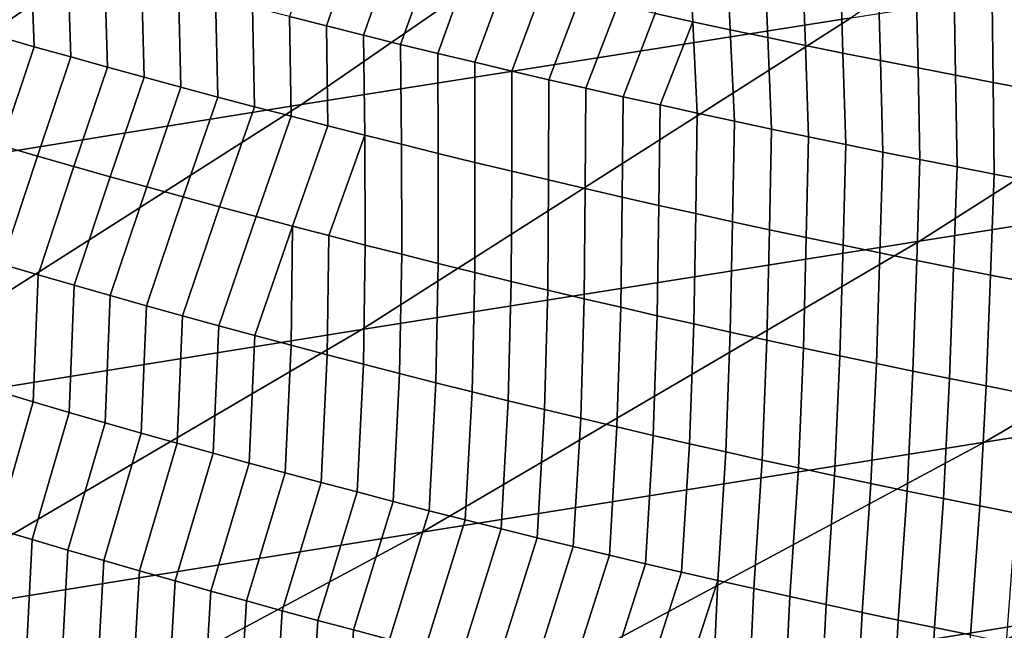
# Model space of a CAD drawing. Header units: metres. Extents: x -240 to 45, y -77 to 27.
# Tile 833 of 1056: x 17.297 to 18.911, y -23.073 to -22.074. Entities that reach past the tile are written whole.
import ezdxf

# ---------------------------------------------------------------- set-up
doc = ezdxf.new("R2010")
doc.units = ezdxf.units.M
doc.layers.add('solid_102011X2', color=7, linetype='CONTINUOUS')

msp = doc.modelspace()

# ---------------------------------------------------------------- linework, layer by layer
at = {"layer": 'solid_102011X2'}
for points in [[(19.443178, -21.529757, 17.47039), (18.659994, -22.070305, 17.656694), (17.759331, -22.212551, 13.468763), (18.547756, -21.668516, 13.282338)], [(18.547756, -21.668516, 13.282338), (17.759331, -22.212551, 13.468763), (16.872099, -22.355526, 9.296797), (17.666029, -21.807951, 9.111229)], [(20.480375, -21.787792, 26.083336), (19.688257, -22.291706, 26.270945), (18.77182, -22.435856, 22.050997), (19.568779, -21.928734, 21.861311)], [(17.666029, -21.807951, 9.111229), (16.872099, -22.355526, 9.296797), (16.00354, -22.499273, 5.140129), (16.803234, -21.948103, 4.956414)], [(17.260918, -22.100622, 125.910851), (17.321075, -22.117687, 125.914062), (17.315113, -21.955296, 126.258492), (17.254484, -21.938353, 126.25544)], [(17.739668, -22.068432, 126.276848), (17.800346, -22.083803, 126.279045), (17.847172, -21.949551, 126.631187), (17.785753, -21.934412, 126.629189)], [(19.568779, -21.928734, 21.861311), (18.77182, -22.435856, 22.050997), (17.857929, -22.580673, 17.847488), (18.659994, -22.070305, 17.656694)], [(18.400396, -22.076761, 126.644424), (18.393608, -21.944305, 127.000259), (18.331451, -21.931051, 126.999283), (18.338881, -22.063431, 126.643372)], [(17.321075, -22.117687, 125.914062), (17.381237, -22.134558, 125.91716), (17.375746, -21.972046, 126.261444), (17.315113, -21.955296, 126.258492)], [(17.800346, -22.083803, 126.279045), (17.861036, -22.098976, 126.281136), (17.9086, -21.964489, 126.633072), (17.847172, -21.949551, 126.631187)], [(18.461924, -22.089893, 126.645363), (18.455774, -21.957359, 127.001122), (18.393608, -21.944305, 127.000259), (18.400396, -22.076761, 126.644424)], [(18.523457, -22.102825, 126.646202), (18.517946, -21.970215, 127.001884), (18.455774, -21.957359, 127.001122), (18.461924, -22.089893, 126.645363)], [(17.381237, -22.134558, 125.91716), (17.441404, -22.151234, 125.920143), (17.436384, -21.988602, 126.264275), (17.375746, -21.972046, 126.261444)], [(17.861036, -22.098976, 126.281136), (17.921734, -22.113949, 126.283119), (17.970036, -21.979227, 126.634857), (17.9086, -21.964489, 126.633072)], [(18.584993, -22.115559, 126.646927), (18.580122, -21.982874, 127.002533), (18.517946, -21.970215, 127.001884), (18.523457, -22.102825, 126.646202)], [(17.441404, -22.151234, 125.920143), (17.501577, -22.167715, 125.923019), (17.497028, -22.004961, 126.267006), (17.436384, -21.988602, 126.264275)], [(17.921734, -22.113949, 126.283119), (17.982443, -22.128719, 126.284996), (18.031483, -21.993765, 126.636536), (17.970036, -21.979227, 126.634857)], [(18.646532, -22.128096, 126.647537), (18.642298, -21.995335, 127.003075), (18.580122, -21.982874, 127.002533), (18.584993, -22.115559, 126.646927)], [(17.501577, -22.167715, 125.923019), (17.561756, -22.183998, 125.925781), (17.557678, -22.021126, 126.269623), (17.497028, -22.004961, 126.267006)], [(17.982443, -22.128719, 126.284996), (18.043161, -22.143291, 126.286766), (18.092939, -22.008101, 126.638115), (18.031483, -21.993765, 126.636536)], [(18.708067, -22.140432, 126.648041), (18.704472, -22.007597, 127.00351), (18.642298, -21.995335, 127.003075), (18.646532, -22.128096, 126.647537)], [(18.769596, -22.152573, 126.648438), (18.76664, -22.019665, 127.00383), (18.704472, -22.007597, 127.00351), (18.708067, -22.140432, 126.648041)], [(17.561756, -22.183998, 125.925781), (17.621943, -22.200083, 125.928444), (17.618334, -22.037092, 126.272141), (17.557678, -22.021126, 126.269623)], [(18.043161, -22.143291, 126.286766), (18.103891, -22.157663, 126.288429), (18.154408, -22.022234, 126.639587), (18.092939, -22.008101, 126.638115)], [(18.103891, -22.157663, 126.288429), (18.164635, -22.171833, 126.289993), (18.215887, -22.036167, 126.640953), (18.154408, -22.022234, 126.639587)], [(18.831116, -22.164515, 126.648712), (18.828798, -22.031532, 127.004044), (18.76664, -22.019665, 127.00383), (18.769596, -22.152573, 126.648438)], [(17.621943, -22.200083, 125.928444), (17.682137, -22.215971, 125.930984), (17.678997, -22.05286, 126.274551), (17.618334, -22.037092, 126.272141)], [(18.164635, -22.171833, 126.289993), (18.225389, -22.185802, 126.291443), (18.277378, -22.0499, 126.64222), (18.215887, -22.036167, 126.640953)], [(18.892622, -22.176256, 126.64888), (18.890945, -22.043203, 127.004143), (18.828798, -22.031532, 127.004044), (18.831116, -22.164515, 126.648712)], [(17.682137, -22.215971, 125.930984), (17.742338, -22.231657, 125.933426), (17.739668, -22.068432, 126.276848), (17.678997, -22.05286, 126.274551)], [(18.225389, -22.185802, 126.291443), (18.286158, -22.199572, 126.292793), (18.338881, -22.063431, 126.643372), (18.277378, -22.0499, 126.64222)], [(18.954113, -22.187798, 126.648933), (18.953079, -22.054674, 127.004135), (18.890945, -22.043203, 127.004143), (18.892622, -22.176256, 126.64888)], [(18.659994, -22.070305, 17.656694), (17.857929, -22.580673, 17.847488), (16.951895, -22.726213, 13.659683), (17.759331, -22.212551, 13.468763)], [(17.742338, -22.231657, 125.933426), (17.802549, -22.247145, 125.935753), (17.800346, -22.083803, 126.279045), (17.739668, -22.068432, 126.276848)], [(18.286158, -22.199572, 126.292793), (18.346939, -22.21314, 126.294037), (18.400396, -22.076761, 126.644424), (18.338881, -22.063431, 126.643372)], [(17.802549, -22.247145, 125.935753), (17.86277, -22.262432, 125.937973), (17.861036, -22.098976, 126.281136), (17.800346, -22.083803, 126.279045)], [(18.346939, -22.21314, 126.294037), (18.407736, -22.226509, 126.295166), (18.400396, -22.076761, 126.644424)], [(18.468544, -22.239679, 126.296188), (18.461924, -22.089893, 126.645363), (18.400396, -22.076761, 126.644424), (18.407736, -22.226509, 126.295166)], [(17.207338, -22.262379, 125.57077), (17.266989, -22.279724, 125.574257), (17.321075, -22.117687, 125.914062), (17.260918, -22.100622, 125.910851)], [(17.86277, -22.262432, 125.937973), (17.923002, -22.277519, 125.940086), (17.921734, -22.113949, 126.283119), (17.861036, -22.098976, 126.281136)], [(18.529362, -22.252649, 126.297104), (18.523457, -22.102825, 126.646202), (18.461924, -22.089893, 126.645363), (18.468544, -22.239679, 126.296188)], [(18.590181, -22.265423, 126.297905), (18.584993, -22.115559, 126.646927), (18.523457, -22.102825, 126.646202), (18.529362, -22.252649, 126.297104)], [(17.266989, -22.279724, 125.574257), (17.326645, -22.296877, 125.577621), (17.381237, -22.134558, 125.91716), (17.321075, -22.117687, 125.914062)], [(17.923002, -22.277519, 125.940086), (17.983246, -22.292406, 125.942093), (17.982443, -22.128719, 126.284996), (17.921734, -22.113949, 126.283119)], [(18.651003, -22.277998, 126.298599), (18.646532, -22.128096, 126.647537), (18.584993, -22.115559, 126.646927), (18.590181, -22.265423, 126.297905)], [(17.326645, -22.296877, 125.577621), (17.386305, -22.313835, 125.580879), (17.441404, -22.151234, 125.920143), (17.381237, -22.134558, 125.91716)], [(17.983246, -22.292406, 125.942093), (18.043499, -22.307091, 125.943993), (18.043161, -22.143291, 126.286766), (17.982443, -22.128719, 126.284996)], [(18.711821, -22.290377, 126.299171), (18.708067, -22.140432, 126.648041), (18.646532, -22.128096, 126.647537), (18.651003, -22.277998, 126.298599)], [(17.386305, -22.313835, 125.580879), (17.445971, -22.330599, 125.584023), (17.501577, -22.167715, 125.923019), (17.441404, -22.151234, 125.920143)], [(18.043499, -22.307091, 125.943993), (18.103767, -22.321573, 125.945778), (18.103891, -22.157663, 126.288429), (18.043161, -22.143291, 126.286766)], [(18.772633, -22.302555, 126.299637), (18.769596, -22.152573, 126.648438), (18.708067, -22.140432, 126.648041), (18.711821, -22.290377, 126.299171)], [(18.833433, -22.314537, 126.299988), (18.831116, -22.164515, 126.648712), (18.769596, -22.152573, 126.648438), (18.772633, -22.302555, 126.299637)], [(20.601839, -22.148169, 30.508007), (19.796864, -22.618654, 30.69668), (18.878597, -22.765177, 26.462709), (19.688257, -22.291706, 26.270945)], [(17.445971, -22.330599, 125.584023), (17.505644, -22.347166, 125.587051), (17.561756, -22.183998, 125.925781), (17.501577, -22.167715, 125.923019)], [(18.103767, -22.321573, 125.945778), (18.164047, -22.335855, 125.947456), (18.164635, -22.171833, 126.289993), (18.103891, -22.157663, 126.288429)], [(18.89422, -22.326319, 126.300232), (18.892622, -22.176256, 126.64888), (18.831116, -22.164515, 126.648712), (18.833433, -22.314537, 126.299988)], [(17.505644, -22.347166, 125.587051), (17.565321, -22.363535, 125.589966), (17.621943, -22.200083, 125.928444), (17.561756, -22.183998, 125.925781)], [(18.164047, -22.335855, 125.947456), (18.224342, -22.349936, 125.949028), (18.225389, -22.185802, 126.291443), (18.164635, -22.171833, 126.289993)], [(18.95499, -22.3379, 126.300354), (18.954113, -22.187798, 126.648933), (18.892622, -22.176256, 126.64888), (18.89422, -22.326319, 126.300232)], [(17.565321, -22.363535, 125.589966), (17.625008, -22.379707, 125.592766), (17.682137, -22.215971, 125.930984), (17.621943, -22.200083, 125.928444)], [(18.224342, -22.349936, 125.949028), (18.284653, -22.363813, 125.950493), (18.286158, -22.199572, 126.292793), (18.225389, -22.185802, 126.291443)], [(18.284653, -22.363813, 125.950493), (18.344978, -22.377491, 125.951843), (18.346939, -22.21314, 126.294037), (18.286158, -22.199572, 126.292793)], [(17.759331, -22.212551, 13.468763), (16.951895, -22.726213, 13.659683), (16.059021, -22.872532, 9.486841), (16.872099, -22.355526, 9.296797)], [(17.625008, -22.379707, 125.592766), (17.684704, -22.395679, 125.595459), (17.742338, -22.231657, 125.933426), (17.682137, -22.215971, 125.930984)], [(18.344978, -22.377491, 125.951843), (18.405319, -22.390968, 125.953087), (18.407736, -22.226509, 126.295166), (18.346939, -22.21314, 126.294037)], [(17.684704, -22.395679, 125.595459), (17.744408, -22.411453, 125.598038), (17.802549, -22.247145, 125.935753), (17.742338, -22.231657, 125.933426)], [(18.405319, -22.390968, 125.953087), (18.465673, -22.404245, 125.954224), (18.468544, -22.239679, 126.296188), (18.407736, -22.226509, 126.295166)], [(17.744408, -22.411453, 125.598038), (17.804123, -22.427027, 125.60051), (17.86277, -22.262432, 125.937973), (17.802549, -22.247145, 125.935753)], [(18.465673, -22.404245, 125.954224), (18.526037, -22.417322, 125.955238), (18.529362, -22.252649, 126.297104), (18.468544, -22.239679, 126.296188)], [(17.804123, -22.427027, 125.60051), (17.863848, -22.4424, 125.602867), (17.86277, -22.262432, 125.937973)], [(17.923584, -22.457571, 125.605118), (17.923002, -22.277519, 125.940086), (17.86277, -22.262432, 125.937973), (17.863848, -22.4424, 125.602867)], [(18.526037, -22.417322, 125.955238), (18.586405, -22.430201, 125.956146), (18.590181, -22.265423, 126.297905), (18.529362, -22.252649, 126.297104)], [(18.586405, -22.430201, 125.956146), (18.646776, -22.442881, 125.95694), (18.651003, -22.277998, 126.298599), (18.590181, -22.265423, 126.297905)], [(17.209061, -22.456577, 125.242523), (17.268269, -22.474014, 125.246185), (17.326645, -22.296877, 125.577621), (17.266989, -22.279724, 125.574257)], [(17.983334, -22.472542, 125.607254), (17.983246, -22.292406, 125.942093), (17.923002, -22.277519, 125.940086), (17.923584, -22.457571, 125.605118)], [(18.646776, -22.442881, 125.95694), (18.707144, -22.45536, 125.957611), (18.711821, -22.290377, 126.299171), (18.651003, -22.277998, 126.298599)], [(17.268269, -22.474014, 125.246185), (17.327482, -22.491259, 125.249725), (17.386305, -22.313835, 125.580879), (17.326645, -22.296877, 125.577621)], [(19.688257, -22.291706, 26.270945), (18.878597, -22.765177, 26.462709), (17.957216, -22.912344, 22.244883), (18.77182, -22.435856, 22.050997)], [(18.043095, -22.487312, 125.609283), (18.043499, -22.307091, 125.943993), (17.983246, -22.292406, 125.942093), (17.983334, -22.472542, 125.607254)], [(18.707144, -22.45536, 125.957611), (18.767506, -22.467642, 125.958176), (18.772633, -22.302555, 126.299637), (18.711821, -22.290377, 126.299171)], [(17.327482, -22.491259, 125.249725), (17.386702, -22.508308, 125.253159), (17.445971, -22.330599, 125.584023), (17.386305, -22.313835, 125.580879)], [(18.102871, -22.501881, 125.611198), (18.103767, -22.321573, 125.945778), (18.043499, -22.307091, 125.943993), (18.043095, -22.487312, 125.609283)], [(18.767506, -22.467642, 125.958176), (18.827856, -22.479723, 125.958618), (18.833433, -22.314537, 126.299988), (18.772633, -22.302555, 126.299637)], [(18.827856, -22.479723, 125.958618), (18.888191, -22.491604, 125.958954), (18.89422, -22.326319, 126.300232), (18.833433, -22.314537, 126.299988)], [(17.386702, -22.508308, 125.253159), (17.445927, -22.525162, 125.25647), (17.505644, -22.347166, 125.587051), (17.445971, -22.330599, 125.584023)], [(18.162663, -22.516247, 125.613007), (18.164047, -22.335855, 125.947456), (18.103767, -22.321573, 125.945778), (18.102871, -22.501881, 125.611198)], [(18.888191, -22.491604, 125.958954), (18.948509, -22.503284, 125.959167), (18.95499, -22.3379, 126.300354), (18.89422, -22.326319, 126.300232)], [(18.222469, -22.530411, 125.6147), (18.224342, -22.349936, 125.949028), (18.164047, -22.335855, 125.947456), (18.162663, -22.516247, 125.613007)], [(17.445927, -22.525162, 125.25647), (17.505159, -22.541821, 125.259666), (17.565321, -22.363535, 125.589966), (17.505644, -22.347166, 125.587051)], [(18.282291, -22.544374, 125.61628), (18.284653, -22.363813, 125.950493), (18.224342, -22.349936, 125.949028), (18.222469, -22.530411, 125.6147)], [(17.505159, -22.541821, 125.259666), (17.5644, -22.558281, 125.262749), (17.625008, -22.379707, 125.592766), (17.565321, -22.363535, 125.589966)], [(18.342133, -22.558136, 125.617752), (18.344978, -22.377491, 125.951843), (18.284653, -22.363813, 125.950493), (18.282291, -22.544374, 125.61628)], [(18.401991, -22.571697, 125.619118), (18.405319, -22.390968, 125.953087), (18.344978, -22.377491, 125.951843), (18.342133, -22.558136, 125.617752)], [(17.5644, -22.558281, 125.262749), (17.623648, -22.574543, 125.265717), (17.684704, -22.395679, 125.595459), (17.625008, -22.379707, 125.592766)], [(18.461863, -22.585056, 125.620361), (18.465673, -22.404245, 125.954224), (18.405319, -22.390968, 125.953087), (18.401991, -22.571697, 125.619118)], [(17.623648, -22.574543, 125.265717), (17.682905, -22.590605, 125.268562), (17.744408, -22.411453, 125.598038), (17.684704, -22.395679, 125.595459)], [(18.521746, -22.598217, 125.62149), (18.526037, -22.417322, 125.955238), (18.465673, -22.404245, 125.954224), (18.461863, -22.585056, 125.620361)], [(17.682905, -22.590605, 125.268562), (17.742174, -22.606468, 125.271301), (17.744408, -22.411453, 125.598038)], [(17.742174, -22.606468, 125.271301), (17.801453, -22.622131, 125.273926), (17.804123, -22.427027, 125.60051), (17.744408, -22.411453, 125.598038)], [(17.801453, -22.622131, 125.273926), (17.860744, -22.637594, 125.276443), (17.863848, -22.4424, 125.602867), (17.804123, -22.427027, 125.60051)], [(18.581636, -22.611179, 125.622505), (18.586405, -22.430201, 125.956146), (18.526037, -22.417322, 125.955238), (18.521746, -22.598217, 125.62149)], [(18.77182, -22.435856, 22.050997), (17.957216, -22.912344, 22.244883), (17.038113, -23.060219, 18.042509), (17.857929, -22.580673, 17.847488)], [(17.860744, -22.637594, 125.276443), (17.92005, -22.652857, 125.278839), (17.923584, -22.457571, 125.605118), (17.863848, -22.4424, 125.602867)], [(18.641527, -22.62394, 125.623405), (18.646776, -22.442881, 125.95694), (18.586405, -22.430201, 125.956146), (18.581636, -22.611179, 125.622505)], [(18.701416, -22.636503, 125.624191), (18.707144, -22.45536, 125.957611), (18.646776, -22.442881, 125.95694), (18.641527, -22.62394, 125.623405)], [(17.92005, -22.652857, 125.278839), (17.979366, -22.667917, 125.281128), (17.983334, -22.472542, 125.607254), (17.923584, -22.457571, 125.605118)], [(18.761299, -22.648865, 125.624855), (18.767506, -22.467642, 125.958176), (18.707144, -22.45536, 125.957611), (18.701416, -22.636503, 125.624191)], [(17.260813, -22.681883, 124.927109), (17.319727, -22.699259, 124.930862), (17.327482, -22.491259, 125.249725), (17.268269, -22.474014, 125.246185)], [(17.979366, -22.667917, 125.281128), (18.0387, -22.682775, 125.283295), (18.043095, -22.487312, 125.609283), (17.983334, -22.472542, 125.607254)], [(18.821173, -22.661026, 125.625404), (18.827856, -22.479723, 125.958618), (18.767506, -22.467642, 125.958176), (18.761299, -22.648865, 125.624855)], [(17.319727, -22.699259, 124.930862), (17.378647, -22.71644, 124.934494), (17.386702, -22.508308, 125.253159), (17.327482, -22.491259, 125.249725)], [(18.0387, -22.682775, 125.283295), (18.098047, -22.697433, 125.285355), (18.102871, -22.501881, 125.611198), (18.043095, -22.487312, 125.609283)], [(18.881029, -22.672987, 125.625832), (18.888191, -22.491604, 125.958954), (18.827856, -22.479723, 125.958618), (18.821173, -22.661026, 125.625404)], [(18.940866, -22.684746, 125.626137), (18.948509, -22.503284, 125.959167), (18.888191, -22.491604, 125.958954), (18.881029, -22.672987, 125.625832)], [(18.098047, -22.697433, 125.285355), (18.157412, -22.711887, 125.2873), (18.162663, -22.516247, 125.613007), (18.102871, -22.501881, 125.611198)], [(17.378647, -22.71644, 124.934494), (17.437572, -22.733423, 124.938004), (17.445927, -22.525162, 125.25647), (17.386702, -22.508308, 125.253159)], [(18.157412, -22.711887, 125.2873), (18.216793, -22.726141, 125.289131), (18.222469, -22.530411, 125.6147), (18.162663, -22.516247, 125.613007)], [(17.437572, -22.733423, 124.938004), (17.496508, -22.750212, 124.941399), (17.505159, -22.541821, 125.259666), (17.445927, -22.525162, 125.25647)], [(18.216793, -22.726141, 125.289131), (18.276192, -22.740192, 125.290848), (18.282291, -22.544374, 125.61628), (18.222469, -22.530411, 125.6147)], [(17.496508, -22.750212, 124.941399), (17.55545, -22.7668, 124.944672), (17.5644, -22.558281, 125.262749), (17.505159, -22.541821, 125.259666)], [(18.276192, -22.740192, 125.290848), (18.335609, -22.754044, 125.292458), (18.342133, -22.558136, 125.617752), (18.282291, -22.544374, 125.61628)], [(17.55545, -22.7668, 124.944672), (17.614403, -22.783192, 124.94783), (17.623648, -22.574543, 125.265717), (17.5644, -22.558281, 125.262749)], [(18.335609, -22.754044, 125.292458), (18.395048, -22.767693, 125.293945), (18.401991, -22.571697, 125.619118), (18.342133, -22.558136, 125.617752)], [(18.395048, -22.767693, 125.293945), (18.454502, -22.781141, 125.295319), (18.461863, -22.585056, 125.620361), (18.401991, -22.571697, 125.619118)], [(17.857929, -22.580673, 17.847488), (17.038113, -23.060219, 18.042509), (16.126589, -23.20886, 13.85483), (16.951895, -22.726213, 13.659683)], [(17.614403, -22.783192, 124.94783), (17.673367, -22.799381, 124.950867), (17.682905, -22.590605, 125.268562), (17.623648, -22.574543, 125.265717)], [(18.454502, -22.781141, 125.295319), (18.513968, -22.79439, 125.296577), (18.521746, -22.598217, 125.62149), (18.461863, -22.585056, 125.620361)], [(17.673367, -22.799381, 124.950867), (17.732342, -22.815372, 124.953789), (17.742174, -22.606468, 125.271301), (17.682905, -22.590605, 125.268562)], [(18.513968, -22.79439, 125.296577), (18.573441, -22.807438, 125.297714), (18.581636, -22.611179, 125.622505), (18.521746, -22.598217, 125.62149)], [(17.732342, -22.815372, 124.953789), (17.791328, -22.831163, 124.956596), (17.801453, -22.622131, 125.273926), (17.742174, -22.606468, 125.271301)], [(19.796864, -22.618654, 30.69668), (18.975557, -23.058271, 30.889181), (18.052521, -23.207588, 26.658361), (18.878597, -22.765177, 26.462709)], [(18.573441, -22.807438, 125.297714), (18.632917, -22.820288, 125.298729), (18.641527, -22.62394, 125.623405), (18.581636, -22.611179, 125.622505)], [(17.791328, -22.831163, 124.956596), (17.850328, -22.846752, 124.959282), (17.860744, -22.637594, 125.276443), (17.801453, -22.622131, 125.273926)], [(18.632917, -22.820288, 125.298729), (18.692392, -22.832935, 125.299629), (18.701416, -22.636503, 125.624191), (18.641527, -22.62394, 125.623405)], [(18.692392, -22.832935, 125.299629), (18.751862, -22.845383, 125.300407), (18.761299, -22.648865, 125.624855), (18.701416, -22.636503, 125.624191)], [(17.850328, -22.846752, 124.959282), (17.909344, -22.862139, 124.961853), (17.92005, -22.652857, 125.278839), (17.860744, -22.637594, 125.276443)], [(17.909344, -22.862139, 124.961853), (17.968372, -22.877325, 124.96431), (17.979366, -22.667917, 125.281128), (17.92005, -22.652857, 125.278839)], [(18.751862, -22.845383, 125.300407), (18.811319, -22.85763, 125.301071), (18.821173, -22.661026, 125.625404), (18.761299, -22.648865, 125.624855)], [(17.968372, -22.877325, 124.96431), (18.027418, -22.892307, 124.966652), (18.0387, -22.682775, 125.283295), (17.979366, -22.667917, 125.281128)], [(18.811319, -22.85763, 125.301071), (18.870764, -22.869677, 125.301605), (18.881029, -22.672987, 125.625832), (18.821173, -22.661026, 125.625404)], [(17.201252, -22.889732, 124.614677), (17.259693, -22.907333, 124.618736), (17.319727, -22.699259, 124.930862), (17.260813, -22.681883, 124.927109)], [(18.027418, -22.892307, 124.966652), (18.086481, -22.907087, 124.96888), (18.098047, -22.697433, 125.285355), (18.0387, -22.682775, 125.283295)], [(18.870764, -22.869677, 125.301605), (18.930187, -22.881519, 125.302025), (18.940866, -22.684746, 125.626137), (18.881029, -22.672987, 125.625832)], [(17.259693, -22.907333, 124.618736), (17.318142, -22.92474, 124.622673), (17.378647, -22.71644, 124.934494), (17.319727, -22.699259, 124.930862)], [(18.086481, -22.907087, 124.96888), (18.145563, -22.921667, 124.970985), (18.157412, -22.711887, 125.2873), (18.098047, -22.697433, 125.285355)], [(17.318142, -22.92474, 124.622673), (17.376598, -22.941954, 124.626488), (17.437572, -22.733423, 124.938004), (17.378647, -22.71644, 124.934494)], [(18.145563, -22.921667, 124.970985), (18.204662, -22.936043, 124.972977), (18.216793, -22.726141, 125.289131), (18.157412, -22.711887, 125.2873)], [(17.376598, -22.941954, 124.626488), (17.435062, -22.958971, 124.630173), (17.496508, -22.750212, 124.941399), (17.437572, -22.733423, 124.938004)], [(18.204662, -22.936043, 124.972977), (18.263781, -22.950216, 124.974846), (18.276192, -22.740192, 125.290848), (18.216793, -22.726141, 125.289131)], [(17.435062, -22.958971, 124.630173), (17.493536, -22.975792, 124.633743), (17.55545, -22.7668, 124.944672), (17.496508, -22.750212, 124.941399)], [(18.263781, -22.950216, 124.974846), (18.322922, -22.964188, 124.976601), (18.335609, -22.754044, 125.292458), (18.276192, -22.740192, 125.290848)], [(18.878597, -22.765177, 26.462709), (18.052521, -23.207588, 26.658361), (17.126104, -23.35758, 22.442699), (17.957216, -22.912344, 22.244883)], [(18.322922, -22.964188, 124.976601), (18.382082, -22.977957, 124.978241), (18.395048, -22.767693, 125.293945), (18.335609, -22.754044, 125.292458)], [(17.493536, -22.975792, 124.633743), (17.552021, -22.992416, 124.637199), (17.614403, -22.783192, 124.94783), (17.55545, -22.7668, 124.944672)], [(18.382082, -22.977957, 124.978241), (18.441263, -22.991524, 124.979759), (18.454502, -22.781141, 125.295319), (18.395048, -22.767693, 125.293945)], [(18.441263, -22.991524, 124.979759), (18.500456, -23.00489, 124.981163), (18.513968, -22.79439, 125.296577), (18.454502, -22.781141, 125.295319)], [(17.552021, -22.992416, 124.637199), (17.610516, -23.008842, 124.640526), (17.673367, -22.799381, 124.950867), (17.614403, -22.783192, 124.94783)], [(18.500456, -23.00489, 124.981163), (18.559658, -23.018057, 124.982437), (18.573441, -22.807438, 125.297714), (18.513968, -22.79439, 125.296577)], [(17.610516, -23.008842, 124.640526), (17.669022, -23.02507, 124.643738), (17.732342, -22.815372, 124.953789), (17.673367, -22.799381, 124.950867)], [(18.559658, -23.018057, 124.982437), (18.618864, -23.031021, 124.983597), (18.632917, -22.820288, 125.298729), (18.573441, -22.807438, 125.297714)], [(17.669022, -23.02507, 124.643738), (17.727541, -23.0411, 124.646828), (17.791328, -22.831163, 124.956596), (17.732342, -22.815372, 124.953789)], [(18.618864, -23.031021, 124.983597), (18.67807, -23.043785, 124.984627), (18.692392, -22.832935, 125.299629), (18.632917, -22.820288, 125.298729)], [(17.727541, -23.0411, 124.646828), (17.786076, -23.056927, 124.649796), (17.850328, -22.846752, 124.959282), (17.791328, -22.831163, 124.956596)], [(17.786076, -23.056927, 124.649796), (17.844624, -23.072556, 124.652649), (17.909344, -22.862139, 124.961853), (17.850328, -22.846752, 124.959282)], [(18.67807, -23.043785, 124.984627), (18.73727, -23.056347, 124.985542), (18.751862, -22.845383, 125.300407), (18.692392, -22.832935, 125.299629)], [(18.73727, -23.056347, 124.985542), (18.796461, -23.068708, 124.986328), (18.811319, -22.85763, 125.301071), (18.751862, -22.845383, 125.300407)], [(17.844624, -23.072556, 124.652649), (17.903187, -23.087984, 124.65538), (17.968372, -22.877325, 124.96431), (17.909344, -22.862139, 124.961853)], [(18.796461, -23.068708, 124.986328), (18.855639, -23.080866, 124.986992), (18.870764, -22.869677, 125.301605), (18.811319, -22.85763, 125.301071)], [(17.903187, -23.087984, 124.65538), (17.961769, -23.10321, 124.657997), (18.027418, -22.892307, 124.966652), (17.968372, -22.877325, 124.96431)], [(18.855639, -23.080866, 124.986992), (18.914795, -23.092817, 124.987534), (18.930187, -22.881519, 125.302025), (18.870764, -22.869677, 125.301605)], [(17.961769, -23.10321, 124.657997), (18.020367, -23.118235, 124.660492), (18.086481, -22.907087, 124.96888), (18.027418, -22.892307, 124.966652)], [(17.247444, -23.14467, 124.320618), (17.30562, -23.162172, 124.324768), (17.318142, -22.92474, 124.622673), (17.259693, -22.907333, 124.618736)], [(18.020367, -23.118235, 124.660492), (18.078983, -23.133059, 124.662872), (18.145563, -22.921667, 124.970985), (18.086481, -22.907087, 124.96888)], [(19.889723, -22.909563, 35.135803), (19.057814, -23.315151, 35.327679), (18.139053, -23.466431, 31.085245), (18.975557, -23.058271, 30.889181)], [(17.957216, -22.912344, 22.244883), (17.126104, -23.35758, 22.442699), (16.201685, -23.508318, 18.24148), (17.038113, -23.060219, 18.042509)], [(17.30562, -23.162172, 124.324768), (17.363806, -23.17948, 124.328804), (17.376598, -22.941954, 124.626488), (17.318142, -22.92474, 124.622673)], [(18.078983, -23.133059, 124.662872), (18.137621, -23.14768, 124.665131), (18.204662, -22.936043, 124.972977), (18.145563, -22.921667, 124.970985)], [(17.363806, -23.17948, 124.328804), (17.422001, -23.196592, 124.33271), (17.435062, -22.958971, 124.630173), (17.376598, -22.941954, 124.626488)], [(18.137621, -23.14768, 124.665131), (18.196278, -23.162102, 124.667267), (18.263781, -22.950216, 124.974846), (18.204662, -22.936043, 124.972977)], [(17.422001, -23.196592, 124.33271), (17.480206, -23.213507, 124.336487), (17.493536, -22.975792, 124.633743), (17.435062, -22.958971, 124.630173)], [(18.196278, -23.162102, 124.667267), (18.254957, -23.176321, 124.669289), (18.322922, -22.964188, 124.976601), (18.263781, -22.950216, 124.974846)], [(17.480206, -23.213507, 124.336487), (17.538424, -23.230227, 124.340149), (17.552021, -22.992416, 124.637199), (17.493536, -22.975792, 124.633743)], [(18.254957, -23.176321, 124.669289), (18.313658, -23.190338, 124.671188), (18.382082, -22.977957, 124.978241), (18.322922, -22.964188, 124.976601)], [(18.313658, -23.190338, 124.671188), (18.372381, -23.204155, 124.672966), (18.441263, -22.991524, 124.979759), (18.382082, -22.977957, 124.978241)], [(18.372381, -23.204155, 124.672966), (18.431126, -23.217772, 124.674622), (18.441263, -22.991524, 124.979759)], [(18.489885, -23.231188, 124.676163), (18.500456, -23.00489, 124.981163), (18.441263, -22.991524, 124.979759), (18.431126, -23.217772, 124.674622)], [(17.538424, -23.230227, 124.340149), (17.596653, -23.246746, 124.343681), (17.610516, -23.008842, 124.640526), (17.552021, -22.992416, 124.637199)], [(18.548653, -23.244402, 124.677574), (18.559658, -23.018057, 124.982437), (18.500456, -23.00489, 124.981163), (18.489885, -23.231188, 124.676163)], [(17.596653, -23.246746, 124.343681), (17.654898, -23.263069, 124.347092), (17.669022, -23.02507, 124.643738), (17.610516, -23.008842, 124.640526)], [(18.607428, -23.257418, 124.678864), (18.618864, -23.031021, 124.983597), (18.559658, -23.018057, 124.982437), (18.548653, -23.244402, 124.677574)], [(17.654898, -23.263069, 124.347092), (17.713154, -23.279192, 124.350388), (17.727541, -23.0411, 124.646828), (17.669022, -23.02507, 124.643738)], [(18.666203, -23.270231, 124.680023), (18.67807, -23.043785, 124.984627), (18.618864, -23.031021, 124.983597), (18.607428, -23.257418, 124.678864)], [(17.713154, -23.279192, 124.350388), (17.771427, -23.295116, 124.353554), (17.786076, -23.056927, 124.649796), (17.727541, -23.0411, 124.646828)], [(18.724972, -23.282845, 124.681061), (18.73727, -23.056347, 124.985542), (18.67807, -23.043785, 124.984627), (18.666203, -23.270231, 124.680023)], [(18.783731, -23.295256, 124.681976), (18.796461, -23.068708, 124.986328), (18.73727, -23.056347, 124.985542), (18.724972, -23.282845, 124.681061)], [(18.975557, -23.058271, 30.889181), (18.139053, -23.466431, 31.085245), (17.211168, -23.618341, 26.857634), (18.052521, -23.207588, 26.658361)], [(17.771427, -23.295116, 124.353554), (17.829718, -23.310839, 124.356598), (17.844624, -23.072556, 124.652649), (17.786076, -23.056927, 124.649796)], [(17.829718, -23.310839, 124.356598), (17.888025, -23.326363, 124.35952), (17.903187, -23.087984, 124.65538), (17.844624, -23.072556, 124.652649)], [(18.842478, -23.307465, 124.682762), (18.855639, -23.080866, 124.986992), (18.796461, -23.068708, 124.986328), (18.783731, -23.295256, 124.681976)]]:
    msp.add_3dface(points, dxfattribs=at)

doc.saveas('drawing.dxf')
